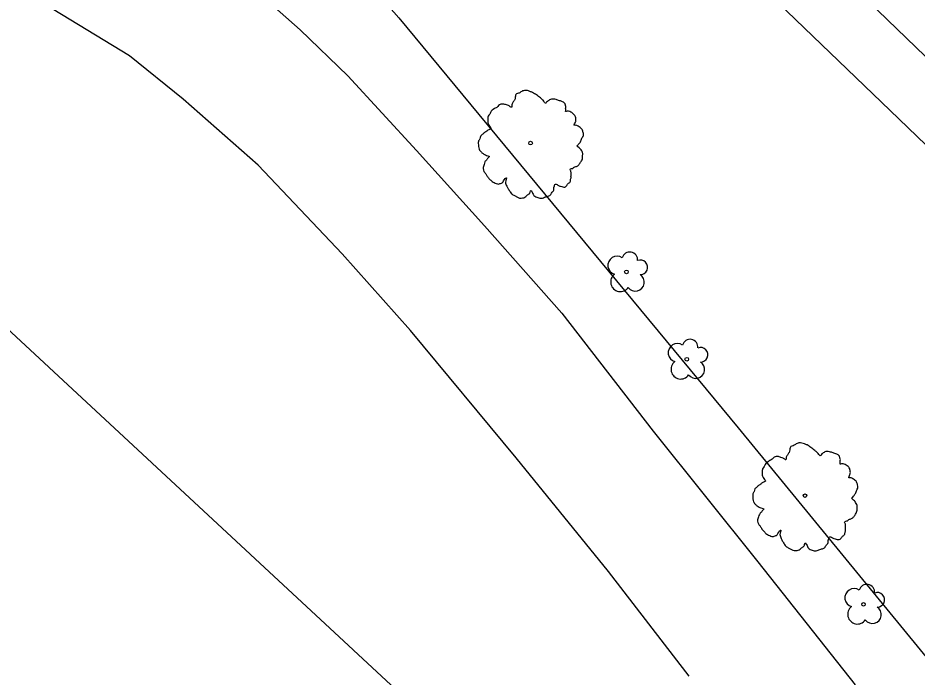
# Model space of a CAD drawing. Extents: x 2076109 to 2080761, y 592812 to 596750.
# Drawn here: x 2077395.6 to 2077518.8, y 595417.5 to 595507.7 of the extents above; entities that cross this region are included whole.
import ezdxf

# ---------------------------------------------------------------- set-up
doc = ezdxf.new("R2010")
doc.units = 0
for name, color, linetype in [('Default', 7, 'Continuous'), ('RD_EX_Fence_ChLk', 7, 'Continuous'), ('RD_EX_Misc', 7, 'Continuous'), ('RD_EX_Road', 7, 'Continuous'), ('RD_EX_UT', 7, 'Continuous'), ('RD_EX_VEG', 7, 'Continuous')]:
    doc.layers.add(name, color=color, linetype=linetype)

msp = doc.modelspace()

# ---------------------------------------------------------------- linework, layer by layer
at = {"layer": 'Default'}
msp.add_arc((2035586.7, 547847.96), 63546.51, 48.5011873, 49.2923126, dxfattribs=at)
msp.add_arc((2035586.7, 547847.96), 63546.51, 48.5011873, 49.2923126, dxfattribs=at)
at = {"layer": 'RD_EX_Fence_ChLk'}
msp.add_lwpolyline([(2077335.75, 595618.26), (2077356.53, 595599.53), (2077407.57, 595552.05), (2077423.46, 595535.25), (2077447.78, 595507.68), (2077494.27, 595451.57), (2077527.1, 595411.56), (2077548.1, 595385.61), (2077582.49, 595344.46)], dxfattribs=at)
msp.add_lwpolyline([(2077335.75, 595618.26), (2077356.53, 595599.53), (2077407.57, 595552.05), (2077423.46, 595535.25), (2077447.78, 595507.68), (2077494.27, 595451.57), (2077527.1, 595411.56), (2077548.1, 595385.61), (2077582.49, 595344.46)], dxfattribs=at)
at = {"layer": 'RD_EX_Misc'}
msp.add_lwpolyline([(2077812.69, 595205.74), (2077779.15, 595240.73), (2077743.86, 595277.34), (2077707.16, 595314.93), (2077677.78, 595345.17), (2077641.95, 595381.51), (2077607.57, 595416.21), (2077570.67, 595452.82), (2077540.71, 595482.36), (2077500.4, 595521.29), (2077469.88, 595550.44), (2077431.8, 595585.6), (2077401.7, 595612.91), (2077373.73, 595637.96), (2077342.22, 595666.06), (2077323.28, 595683.05), (2077307.69, 595696.83), (2077294.47, 595708.58)], dxfattribs=at)
msp.add_lwpolyline([(2077812.69, 595205.74), (2077779.15, 595240.73), (2077743.86, 595277.34), (2077707.16, 595314.93), (2077677.78, 595345.17), (2077641.95, 595381.51), (2077607.57, 595416.21), (2077570.67, 595452.82), (2077540.71, 595482.36), (2077500.4, 595521.29), (2077469.88, 595550.44), (2077431.8, 595585.6), (2077401.7, 595612.91), (2077373.73, 595637.96), (2077342.22, 595666.06), (2077323.28, 595683.05), (2077307.69, 595696.83), (2077294.47, 595708.58)], dxfattribs=at)
at = {"layer": 'RD_EX_Road'}
for points in [[(2077277.58, 595711.76), (2077294.44, 595696.44), (2077316.48, 595676.87), (2077339.86, 595656.39), (2077363.23, 595635.78), (2077381.85, 595618.74), (2077401.46, 595601.04), (2077426.38, 595578.58), (2077449.29, 595557.26), (2077472.1, 595535.89), (2077492.72, 595516.55), (2077515.1, 595494.99), (2077537.08, 595473.82), (2077562.41, 595448.47), (2077584.67, 595425.87), (2077605.91, 595404.49), (2077629.68, 595380.24), (2077656.48, 595352.83), (2077679.73, 595328.95), (2077700.7, 595307.57), (2077723.07, 595284.36), (2077743.1, 595263.78)], [(2077277.58, 595711.76), (2077294.44, 595696.44), (2077316.48, 595676.87), (2077339.86, 595656.39), (2077363.23, 595635.78), (2077381.85, 595618.74), (2077401.46, 595601.04), (2077426.38, 595578.58), (2077449.29, 595557.26), (2077472.1, 595535.89), (2077492.72, 595516.55), (2077515.1, 595494.99), (2077537.08, 595473.82), (2077562.41, 595448.47), (2077584.67, 595425.87), (2077605.91, 595404.49), (2077629.68, 595380.24), (2077656.48, 595352.83), (2077679.73, 595328.95), (2077700.7, 595307.57), (2077723.07, 595284.36), (2077743.1, 595263.78)], [(2077346.77, 595547.28), (2077355.73, 595550.52), (2077361.85, 595554.44), (2077363.05, 595555.59), (2077366.52, 595558.99), (2077367.63, 595559.7), (2077368.77, 595560.12), (2077371.79, 595560.32), (2077374.2, 595559.7), (2077376.79, 595557.92), (2077382.65, 595552.16), (2077393.59, 595539.87), (2077407.44, 595527.68), (2077424.88, 595514.4), (2077434.28, 595506.02), (2077440.79, 595499.75), (2077450.22, 595489.51), (2077459.53, 595479.21), (2077470.11, 595467.28), (2077482.62, 595451.09), (2077496.97, 595433.21), (2077510.29, 595416.4)], [(2077346.77, 595547.28), (2077355.73, 595550.52), (2077361.85, 595554.44), (2077363.05, 595555.59), (2077366.52, 595558.99), (2077367.63, 595559.7), (2077368.77, 595560.12), (2077371.79, 595560.32), (2077374.2, 595559.7), (2077376.79, 595557.92), (2077382.65, 595552.16), (2077393.59, 595539.87), (2077407.44, 595527.68), (2077424.88, 595514.4), (2077434.28, 595506.02), (2077440.79, 595499.75), (2077450.22, 595489.51), (2077459.53, 595479.21), (2077470.11, 595467.28), (2077482.62, 595451.09), (2077496.97, 595433.21), (2077510.29, 595416.4)], [(2077487.55, 595417.58), (2077476.5, 595431.92), (2077463.88, 595447.47), (2077449.41, 595464.91), (2077440.02, 595475.38), (2077428.51, 595487.52), (2077418.25, 595496.57), (2077410.91, 595502.5), (2077396.96, 595511), (2077388.9, 595515.38), (2077382.98, 595517.73), (2077375.2, 595520.32)], [(2077487.55, 595417.58), (2077476.5, 595431.92), (2077463.88, 595447.47), (2077449.41, 595464.91), (2077440.02, 595475.38), (2077428.51, 595487.52), (2077418.25, 595496.57), (2077410.91, 595502.5), (2077396.96, 595511), (2077388.9, 595515.38), (2077382.98, 595517.73), (2077375.2, 595520.32)]]:
    msp.add_lwpolyline(points, dxfattribs=at)
at = {"layer": 'RD_EX_UT'}
msp.add_line((2077210.71, 595635.37), (2077493.63, 595372.87), dxfattribs=at)
msp.add_line((2077210.71, 595635.37), (2077493.63, 595372.87), dxfattribs=at)
at = {"layer": 'RD_EX_VEG'}
for centre, radius in [((2077465.84, 595490.53), 0.25), ((2077465.84, 595490.53), 0.25), ((2077465.81, 595490.52), 0.0001), ((2077465.81, 595490.52), 0.0001), ((2077478.97, 595472.91), 0.25), ((2077478.97, 595472.91), 0.25), ((2077487.23, 595460.95), 0.25), ((2077487.23, 595460.95), 0.25), ((2077503.42, 595442.29), 0.25), ((2077503.42, 595442.29), 0.25), ((2077503.4, 595442.28), 0.0001), ((2077503.4, 595442.28), 0.0001), ((2077511.43, 595427.42), 0.25), ((2077511.43, 595427.42), 0.25)]:
    msp.add_circle(centre, radius, dxfattribs=at)
for centre, radius, start, end in [((2077477.68, 595473.8), 1.26, 56.211, 254.4932), ((2077477.68, 595473.8), 1.26, 56.211, 254.4932), ((2077479.42, 595474.55), 1.08, 354.7355, 164.5153), ((2077479.42, 595474.55), 1.08, 354.7355, 164.5153), ((2077480.87, 595473.53), 0.995, 268.5218, 111.806), ((2077480.87, 595473.53), 0.995, 268.5218, 111.806), ((2077478.13, 595471.53), 1.32, 126.6419, 325.5182), ((2077478.13, 595471.53), 1.32, 126.6419, 325.5182), ((2077480.19, 595471.5), 1.22, 216.3259, 57.8639), ((2077480.19, 595471.5), 1.22, 216.3259, 57.8639), ((2077487.68, 595462.6), 1.08, 354.7355, 164.5153), ((2077487.68, 595462.6), 1.08, 354.7355, 164.5153), ((2077485.94, 595461.84), 1.26, 56.211, 254.4932), ((2077485.94, 595461.84), 1.26, 56.211, 254.4932), ((2077489.13, 595461.57), 0.995, 268.5218, 111.806), ((2077489.13, 595461.57), 0.995, 268.5218, 111.806), ((2077486.39, 595459.57), 1.32, 126.6419, 325.5182), ((2077486.39, 595459.57), 1.32, 126.6419, 325.5182), ((2077488.46, 595459.55), 1.22, 216.3259, 57.8639), ((2077488.46, 595459.55), 1.22, 216.3259, 57.8639), ((2077510.14, 595428.31), 1.26, 56.211, 254.4932), ((2077510.14, 595428.31), 1.26, 56.211, 254.4932), ((2077511.88, 595429.07), 1.08, 354.7355, 164.5153), ((2077511.88, 595429.07), 1.08, 354.7355, 164.5153), ((2077513.33, 595428.04), 0.995, 268.5218, 111.806), ((2077513.33, 595428.04), 0.995, 268.5218, 111.806), ((2077510.59, 595426.04), 1.32, 126.6419, 325.5182), ((2077510.59, 595426.04), 1.32, 126.6419, 325.5182), ((2077512.66, 595426.02), 1.22, 216.3259, 57.8639), ((2077512.66, 595426.02), 1.22, 216.3259, 57.8639)]:
    msp.add_arc(centre, radius, start, end, dxfattribs=at)
for points in [[(2077470.57, 595495.91), (2077470.35, 595496.12), (2077470.04, 595496.26), (2077469.79, 595496.34), (2077469.57, 595496.43), (2077469.33, 595496.5), (2077468.99, 595496.56), (2077468.69, 595496.55), (2077468.43, 595496.44), (2077468.25, 595496.3), (2077468.03, 595496.13), (2077467.92, 595495.99), (2077467.81, 595496.05), (2077467.71, 595496.17), (2077467.57, 595496.39), (2077467.37, 595496.55), (2077467.18, 595496.71), (2077466.9, 595496.92), (2077466.63, 595497.14), (2077466.39, 595497.28), (2077466.11, 595497.46), (2077465.74, 595497.6), (2077465.4, 595497.73), (2077465.01, 595497.74), (2077464.51, 595497.54), (2077464.19, 595497.35), (2077463.91, 595497.26), (2077463.74, 595496.82), (2077463.64, 595496.43), (2077463.53, 595496.27), (2077463.32, 595495.89), (2077463.25, 595495.66), (2077463.21, 595495.42), (2077463.14, 595495.45), (2077462.82, 595495.66), (2077462.53, 595495.77), (2077462.06, 595495.88), (2077461.74, 595495.85), (2077461.45, 595495.67), (2077461.21, 595495.42), (2077461, 595495.33), (2077460.77, 595495.17), (2077460.7, 595495.13), (2077460.45, 595494.91), (2077460.24, 595494.5), (2077460.03, 595494.22), (2077459.98, 595493.97), (2077459.98, 595493.74), (2077459.96, 595493.43), (2077460.12, 595493), (2077460.3, 595492.72), (2077460.44, 595492.57), (2077459.98, 595492.3), (2077459.72, 595492.07), (2077459.36, 595491.84), (2077459.31, 595491.78), (2077458.97, 595491.45), (2077458.87, 595491.11), (2077458.69, 595490.77), (2077458.68, 595490.49), (2077458.69, 595490.08), (2077458.8, 595489.7), (2077459.1, 595489.28), (2077459.42, 595489.04), (2077459.97, 595488.81), (2077460.21, 595488.7), (2077460.08, 595488.58), (2077459.85, 595488.28), (2077459.58, 595487.96), (2077459.48, 595487.61), (2077459.38, 595487.34), (2077459.34, 595487.05), (2077459.44, 595486.67), (2077459.69, 595486.35), (2077459.92, 595485.97), (2077460.22, 595485.62), (2077460.58, 595485.28), (2077461.14, 595485), (2077461.43, 595484.92), (2077461.62, 595484.99), (2077462.01, 595485.15), (2077462.12, 595485.35), (2077462.53, 595485.79), (2077462.49, 595485.59), (2077462.4, 595485.21), (2077462.58, 595484.66), (2077462.78, 595484.27), (2077463.04, 595483.85), (2077463.22, 595483.6), (2077463.63, 595483.35), (2077463.97, 595483.16), (2077464.33, 595483.02), (2077464.74, 595483.03), (2077465.05, 595483.13), (2077465.27, 595483.31), (2077465.57, 595483.55), (2077465.72, 595483.65)], [(2077470.57, 595495.91), (2077470.35, 595496.12), (2077470.04, 595496.26), (2077469.79, 595496.34), (2077469.57, 595496.43), (2077469.33, 595496.5), (2077468.99, 595496.56), (2077468.69, 595496.55), (2077468.43, 595496.44), (2077468.25, 595496.3), (2077468.03, 595496.13), (2077467.92, 595495.99), (2077467.81, 595496.05), (2077467.71, 595496.17), (2077467.57, 595496.39), (2077467.37, 595496.55), (2077467.18, 595496.71), (2077466.9, 595496.92), (2077466.63, 595497.14), (2077466.39, 595497.28), (2077466.11, 595497.46), (2077465.74, 595497.6), (2077465.4, 595497.73), (2077465.01, 595497.74), (2077464.51, 595497.54), (2077464.19, 595497.35), (2077463.91, 595497.26), (2077463.74, 595496.82), (2077463.64, 595496.43), (2077463.53, 595496.27), (2077463.32, 595495.89), (2077463.25, 595495.66), (2077463.21, 595495.42), (2077463.14, 595495.45), (2077462.82, 595495.66), (2077462.53, 595495.77), (2077462.06, 595495.88), (2077461.74, 595495.85), (2077461.45, 595495.67), (2077461.21, 595495.42), (2077461, 595495.33), (2077460.77, 595495.17), (2077460.7, 595495.13), (2077460.45, 595494.91), (2077460.24, 595494.5), (2077460.03, 595494.22), (2077459.98, 595493.97), (2077459.98, 595493.74), (2077459.96, 595493.43), (2077460.12, 595493), (2077460.3, 595492.72), (2077460.44, 595492.57), (2077459.98, 595492.3), (2077459.72, 595492.07), (2077459.36, 595491.84), (2077459.31, 595491.78), (2077458.97, 595491.45), (2077458.87, 595491.11), (2077458.69, 595490.77), (2077458.68, 595490.49), (2077458.69, 595490.08), (2077458.8, 595489.7), (2077459.1, 595489.28), (2077459.42, 595489.04), (2077459.97, 595488.81), (2077460.21, 595488.7), (2077460.08, 595488.58), (2077459.85, 595488.28), (2077459.58, 595487.96), (2077459.48, 595487.61), (2077459.38, 595487.34), (2077459.34, 595487.05), (2077459.44, 595486.67), (2077459.69, 595486.35), (2077459.92, 595485.97), (2077460.22, 595485.62), (2077460.58, 595485.28), (2077461.14, 595485), (2077461.43, 595484.92), (2077461.62, 595484.99), (2077462.01, 595485.15), (2077462.12, 595485.35), (2077462.53, 595485.79), (2077462.49, 595485.59), (2077462.4, 595485.21), (2077462.58, 595484.66), (2077462.78, 595484.27), (2077463.04, 595483.85), (2077463.22, 595483.6), (2077463.63, 595483.35), (2077463.97, 595483.16), (2077464.33, 595483.02), (2077464.74, 595483.03), (2077465.05, 595483.13), (2077465.27, 595483.31), (2077465.57, 595483.55), (2077465.72, 595483.65)], [(2077465.72, 595483.65), (2077465.77, 595483.83), (2077465.9, 595484.05), (2077465.94, 595483.98), (2077466.04, 595483.83), (2077466.17, 595483.56), (2077466.29, 595483.36), (2077466.56, 595483.17), (2077466.83, 595483.07), (2077467.35, 595482.98), (2077467.87, 595483.17), (2077468.34, 595483.3), (2077468.6, 595483.5), (2077468.71, 595483.7), (2077469.01, 595484.1), (2077469.02, 595484.42), (2077469.07, 595484.55), (2077469.25, 595484.92), (2077469.34, 595484.91), (2077469.58, 595484.77), (2077469.95, 595484.62), (2077470.24, 595484.54), (2077470.52, 595484.52), (2077470.72, 595484.65), (2077470.96, 595484.97), (2077471.26, 595485.24), (2077471.3, 595485.41), (2077471.32, 595485.58), (2077471.39, 595485.79), (2077471.37, 595486), (2077471.39, 595486.18), (2077471.38, 595486.32), (2077471.38, 595486.51), (2077471.33, 595486.72), (2077471.25, 595486.86), (2077471.31, 595487), (2077471.55, 595487.06), (2077471.65, 595487.1), (2077471.82, 595487.26), (2077472.22, 595487.38), (2077472.51, 595487.65), (2077472.75, 595488.01), (2077472.89, 595488.25), (2077472.95, 595488.56), (2077472.96, 595488.88), (2077472.98, 595489.09), (2077472.93, 595489.3), (2077472.76, 595489.6), (2077472.6, 595489.8), (2077472.33, 595490.03), (2077472.21, 595490.2), (2077472.26, 595490.22), (2077472.36, 595490.33), (2077472.54, 595490.54), (2077472.77, 595490.94), (2077472.98, 595491.41), (2077473, 595491.43), (2077473.08, 595491.69), (2077473.04, 595491.99), (2077472.97, 595492.18), (2077472.9, 595492.4), (2077472.72, 595492.58), (2077472.49, 595492.77), (2077472.25, 595492.91), (2077472.03, 595492.97), (2077471.82, 595492.98), (2077471.86, 595493.15), (2077471.98, 595493.44), (2077472.04, 595493.59), (2077472.03, 595493.82), (2077471.99, 595494.12), (2077471.73, 595494.5), (2077471.2, 595494.85), (2077470.85, 595494.89), (2077470.62, 595494.85), (2077470.66, 595494.98), (2077470.64, 595495.26), (2077470.67, 595495.46), (2077470.62, 595495.67), (2077470.57, 595495.84), (2077470.53, 595495.94)], [(2077465.72, 595483.65), (2077465.77, 595483.83), (2077465.9, 595484.05), (2077465.94, 595483.98), (2077466.04, 595483.83), (2077466.17, 595483.56), (2077466.29, 595483.36), (2077466.56, 595483.17), (2077466.83, 595483.07), (2077467.35, 595482.98), (2077467.87, 595483.17), (2077468.34, 595483.3), (2077468.6, 595483.5), (2077468.71, 595483.7), (2077469.01, 595484.1), (2077469.02, 595484.42), (2077469.07, 595484.55), (2077469.25, 595484.92), (2077469.34, 595484.91), (2077469.58, 595484.77), (2077469.95, 595484.62), (2077470.24, 595484.54), (2077470.52, 595484.52), (2077470.72, 595484.65), (2077470.96, 595484.97), (2077471.26, 595485.24), (2077471.3, 595485.41), (2077471.32, 595485.58), (2077471.39, 595485.79), (2077471.37, 595486), (2077471.39, 595486.18), (2077471.38, 595486.32), (2077471.38, 595486.51), (2077471.33, 595486.72), (2077471.25, 595486.86), (2077471.31, 595487), (2077471.55, 595487.06), (2077471.65, 595487.1), (2077471.82, 595487.26), (2077472.22, 595487.38), (2077472.51, 595487.65), (2077472.75, 595488.01), (2077472.89, 595488.25), (2077472.95, 595488.56), (2077472.96, 595488.88), (2077472.98, 595489.09), (2077472.93, 595489.3), (2077472.76, 595489.6), (2077472.6, 595489.8), (2077472.33, 595490.03), (2077472.21, 595490.2), (2077472.26, 595490.22), (2077472.36, 595490.33), (2077472.54, 595490.54), (2077472.77, 595490.94), (2077472.98, 595491.41), (2077473, 595491.43), (2077473.08, 595491.69), (2077473.04, 595491.99), (2077472.97, 595492.18), (2077472.9, 595492.4), (2077472.72, 595492.58), (2077472.49, 595492.77), (2077472.25, 595492.91), (2077472.03, 595492.97), (2077471.82, 595492.98), (2077471.86, 595493.15), (2077471.98, 595493.44), (2077472.04, 595493.59), (2077472.03, 595493.82), (2077471.99, 595494.12), (2077471.73, 595494.5), (2077471.2, 595494.85), (2077470.85, 595494.89), (2077470.62, 595494.85), (2077470.66, 595494.98), (2077470.64, 595495.26), (2077470.67, 595495.46), (2077470.62, 595495.67), (2077470.57, 595495.84), (2077470.53, 595495.94)], [(2077508.15, 595447.67), (2077507.94, 595447.88), (2077507.63, 595448.02), (2077507.37, 595448.1), (2077507.15, 595448.19), (2077506.92, 595448.26), (2077506.58, 595448.32), (2077506.27, 595448.31), (2077506.02, 595448.2), (2077505.83, 595448.06), (2077505.62, 595447.89), (2077505.51, 595447.75), (2077505.39, 595447.81), (2077505.3, 595447.93), (2077505.15, 595448.15), (2077504.96, 595448.31), (2077504.77, 595448.47), (2077504.49, 595448.68), (2077504.22, 595448.9), (2077503.98, 595449.04), (2077503.7, 595449.22), (2077503.33, 595449.36), (2077502.99, 595449.49), (2077502.59, 595449.5), (2077502.1, 595449.29), (2077501.78, 595449.11), (2077501.5, 595449.01), (2077501.32, 595448.57), (2077501.23, 595448.19), (2077501.12, 595448.03), (2077500.9, 595447.65), (2077500.84, 595447.42), (2077500.8, 595447.18), (2077500.73, 595447.21), (2077500.41, 595447.42), (2077500.12, 595447.53), (2077499.65, 595447.64), (2077499.33, 595447.61), (2077499.04, 595447.43), (2077498.8, 595447.18), (2077498.59, 595447.09), (2077498.36, 595446.93), (2077498.29, 595446.89), (2077498.04, 595446.67), (2077497.83, 595446.26), (2077497.62, 595445.98), (2077497.57, 595445.73), (2077497.57, 595445.5), (2077497.55, 595445.19), (2077497.7, 595444.76), (2077497.89, 595444.48), (2077498.02, 595444.33), (2077497.57, 595444.06), (2077497.3, 595443.82), (2077496.95, 595443.6), (2077496.9, 595443.54), (2077496.56, 595443.21), (2077496.46, 595442.87), (2077496.28, 595442.53), (2077496.27, 595442.25), (2077496.28, 595441.84), (2077496.38, 595441.46), (2077496.68, 595441.04), (2077497.01, 595440.8), (2077497.56, 595440.57), (2077497.8, 595440.46), (2077497.67, 595440.34), (2077497.44, 595440.04), (2077497.17, 595439.72), (2077497.07, 595439.37), (2077496.97, 595439.1), (2077496.92, 595438.81), (2077497.03, 595438.43), (2077497.28, 595438.11), (2077497.51, 595437.72), (2077497.81, 595437.38), (2077498.17, 595437.03), (2077498.73, 595436.76), (2077499.02, 595436.68), (2077499.21, 595436.75), (2077499.6, 595436.91), (2077499.71, 595437.11), (2077500.11, 595437.55), (2077500.08, 595437.35), (2077499.98, 595436.97), (2077500.17, 595436.42), (2077500.36, 595436.03), (2077500.63, 595435.61), (2077500.81, 595435.36), (2077501.22, 595435.11), (2077501.56, 595434.92), (2077501.92, 595434.78), (2077502.33, 595434.79), (2077502.64, 595434.89), (2077502.86, 595435.07), (2077503.16, 595435.3), (2077503.31, 595435.41)], [(2077508.15, 595447.67), (2077507.94, 595447.88), (2077507.63, 595448.02), (2077507.37, 595448.1), (2077507.15, 595448.19), (2077506.92, 595448.26), (2077506.58, 595448.32), (2077506.27, 595448.31), (2077506.02, 595448.2), (2077505.83, 595448.06), (2077505.62, 595447.89), (2077505.51, 595447.75), (2077505.39, 595447.81), (2077505.3, 595447.93), (2077505.15, 595448.15), (2077504.96, 595448.31), (2077504.77, 595448.47), (2077504.49, 595448.68), (2077504.22, 595448.9), (2077503.98, 595449.04), (2077503.7, 595449.22), (2077503.33, 595449.36), (2077502.99, 595449.49), (2077502.59, 595449.5), (2077502.1, 595449.29), (2077501.78, 595449.11), (2077501.5, 595449.01), (2077501.32, 595448.57), (2077501.23, 595448.19), (2077501.12, 595448.03), (2077500.9, 595447.65), (2077500.84, 595447.42), (2077500.8, 595447.18), (2077500.73, 595447.21), (2077500.41, 595447.42), (2077500.12, 595447.53), (2077499.65, 595447.64), (2077499.33, 595447.61), (2077499.04, 595447.43), (2077498.8, 595447.18), (2077498.59, 595447.09), (2077498.36, 595446.93), (2077498.29, 595446.89), (2077498.04, 595446.67), (2077497.83, 595446.26), (2077497.62, 595445.98), (2077497.57, 595445.73), (2077497.57, 595445.5), (2077497.55, 595445.19), (2077497.7, 595444.76), (2077497.89, 595444.48), (2077498.02, 595444.33), (2077497.57, 595444.06), (2077497.3, 595443.82), (2077496.95, 595443.6), (2077496.9, 595443.54), (2077496.56, 595443.21), (2077496.46, 595442.87), (2077496.28, 595442.53), (2077496.27, 595442.25), (2077496.28, 595441.84), (2077496.38, 595441.46), (2077496.68, 595441.04), (2077497.01, 595440.8), (2077497.56, 595440.57), (2077497.8, 595440.46), (2077497.67, 595440.34), (2077497.44, 595440.04), (2077497.17, 595439.72), (2077497.07, 595439.37), (2077496.97, 595439.1), (2077496.92, 595438.81), (2077497.03, 595438.43), (2077497.28, 595438.11), (2077497.51, 595437.72), (2077497.81, 595437.38), (2077498.17, 595437.03), (2077498.73, 595436.76), (2077499.02, 595436.68), (2077499.21, 595436.75), (2077499.6, 595436.91), (2077499.71, 595437.11), (2077500.11, 595437.55), (2077500.08, 595437.35), (2077499.98, 595436.97), (2077500.17, 595436.42), (2077500.36, 595436.03), (2077500.63, 595435.61), (2077500.81, 595435.36), (2077501.22, 595435.11), (2077501.56, 595434.92), (2077501.92, 595434.78), (2077502.33, 595434.79), (2077502.64, 595434.89), (2077502.86, 595435.07), (2077503.16, 595435.3), (2077503.31, 595435.41)], [(2077503.31, 595435.41), (2077503.36, 595435.59), (2077503.49, 595435.81), (2077503.53, 595435.74), (2077503.63, 595435.59), (2077503.76, 595435.32), (2077503.88, 595435.12), (2077504.14, 595434.93), (2077504.42, 595434.82), (2077504.94, 595434.74), (2077505.46, 595434.93), (2077505.92, 595435.06), (2077506.19, 595435.26), (2077506.3, 595435.46), (2077506.6, 595435.86), (2077506.61, 595436.18), (2077506.65, 595436.3), (2077506.84, 595436.67), (2077506.93, 595436.66), (2077507.17, 595436.52), (2077507.53, 595436.38), (2077507.83, 595436.3), (2077508.11, 595436.28), (2077508.31, 595436.41), (2077508.55, 595436.73), (2077508.85, 595437), (2077508.89, 595437.16), (2077508.91, 595437.34), (2077508.98, 595437.54), (2077508.96, 595437.76), (2077508.98, 595437.93), (2077508.97, 595438.08), (2077508.97, 595438.27), (2077508.92, 595438.48), (2077508.84, 595438.61), (2077508.9, 595438.76), (2077509.14, 595438.82), (2077509.24, 595438.86), (2077509.41, 595439.02), (2077509.8, 595439.14), (2077510.1, 595439.41), (2077510.34, 595439.77), (2077510.48, 595440.01), (2077510.54, 595440.32), (2077510.55, 595440.64), (2077510.57, 595440.85), (2077510.51, 595441.06), (2077510.35, 595441.36), (2077510.19, 595441.56), (2077509.92, 595441.79), (2077509.8, 595441.96), (2077509.85, 595441.98), (2077509.95, 595442.09), (2077510.13, 595442.3), (2077510.36, 595442.69), (2077510.57, 595443.17), (2077510.58, 595443.19), (2077510.67, 595443.45), (2077510.63, 595443.75), (2077510.56, 595443.93), (2077510.49, 595444.16), (2077510.31, 595444.34), (2077510.08, 595444.53), (2077509.84, 595444.67), (2077509.62, 595444.73), (2077509.41, 595444.74), (2077509.45, 595444.91), (2077509.57, 595445.2), (2077509.62, 595445.35), (2077509.62, 595445.58), (2077509.58, 595445.87), (2077509.32, 595446.26), (2077508.79, 595446.61), (2077508.43, 595446.65), (2077508.21, 595446.61), (2077508.25, 595446.74), (2077508.23, 595447.02), (2077508.26, 595447.22), (2077508.21, 595447.43), (2077508.16, 595447.6), (2077508.12, 595447.7)], [(2077503.31, 595435.41), (2077503.36, 595435.59), (2077503.49, 595435.81), (2077503.53, 595435.74), (2077503.63, 595435.59), (2077503.76, 595435.32), (2077503.88, 595435.12), (2077504.14, 595434.93), (2077504.42, 595434.82), (2077504.94, 595434.74), (2077505.46, 595434.93), (2077505.92, 595435.06), (2077506.19, 595435.26), (2077506.3, 595435.46), (2077506.6, 595435.86), (2077506.61, 595436.18), (2077506.65, 595436.3), (2077506.84, 595436.67), (2077506.93, 595436.66), (2077507.17, 595436.52), (2077507.53, 595436.38), (2077507.83, 595436.3), (2077508.11, 595436.28), (2077508.31, 595436.41), (2077508.55, 595436.73), (2077508.85, 595437), (2077508.89, 595437.16), (2077508.91, 595437.34), (2077508.98, 595437.54), (2077508.96, 595437.76), (2077508.98, 595437.93), (2077508.97, 595438.08), (2077508.97, 595438.27), (2077508.92, 595438.48), (2077508.84, 595438.61), (2077508.9, 595438.76), (2077509.14, 595438.82), (2077509.24, 595438.86), (2077509.41, 595439.02), (2077509.8, 595439.14), (2077510.1, 595439.41), (2077510.34, 595439.77), (2077510.48, 595440.01), (2077510.54, 595440.32), (2077510.55, 595440.64), (2077510.57, 595440.85), (2077510.51, 595441.06), (2077510.35, 595441.36), (2077510.19, 595441.56), (2077509.92, 595441.79), (2077509.8, 595441.96), (2077509.85, 595441.98), (2077509.95, 595442.09), (2077510.13, 595442.3), (2077510.36, 595442.69), (2077510.57, 595443.17), (2077510.58, 595443.19), (2077510.67, 595443.45), (2077510.63, 595443.75), (2077510.56, 595443.93), (2077510.49, 595444.16), (2077510.31, 595444.34), (2077510.08, 595444.53), (2077509.84, 595444.67), (2077509.62, 595444.73), (2077509.41, 595444.74), (2077509.45, 595444.91), (2077509.57, 595445.2), (2077509.62, 595445.35), (2077509.62, 595445.58), (2077509.58, 595445.87), (2077509.32, 595446.26), (2077508.79, 595446.61), (2077508.43, 595446.65), (2077508.21, 595446.61), (2077508.25, 595446.74), (2077508.23, 595447.02), (2077508.26, 595447.22), (2077508.21, 595447.43), (2077508.16, 595447.6), (2077508.12, 595447.7)]]:
    msp.add_spline(points, degree=3, dxfattribs=at)

doc.saveas('drawing.dxf')
